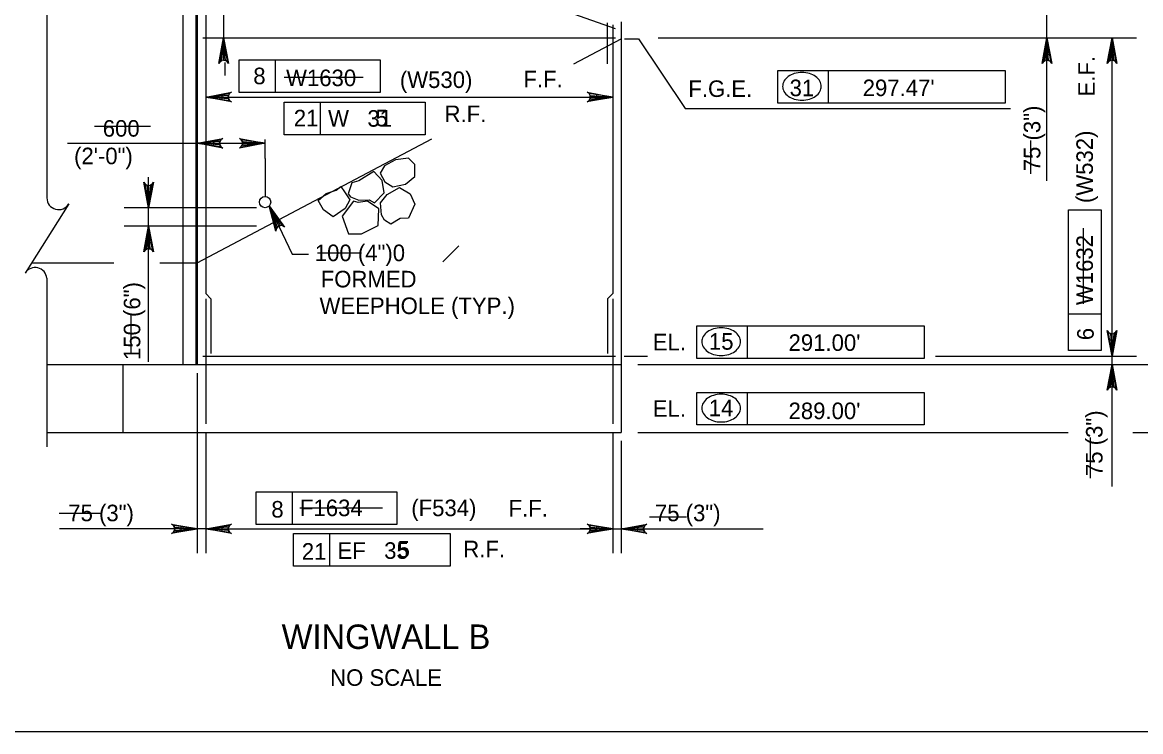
# Model space of a CAD drawing. Extents: x 179 to 454, y -271 to 54.
# Drawn here: x 258.31 to 266.42, y -65.25 to -60.11 of the extents above; entities that cross this region are included whole.
import ezdxf

# ---------------------------------------------------------------- set-up
doc = ezdxf.new("R2010")
doc.units = 0
for name, color, linetype in [('Level 1', 7, 'Continuous'), ('Level 10', 7, 'Continuous'), ('Level 3', 7, 'Continuous'), ('Level 4', 7, 'Continuous'), ('Level 41', 7, 'Continuous'), ('Level 5', 7, 'Continuous'), ('Level 6', 7, 'Continuous')]:
    doc.layers.add(name, color=color, linetype=linetype)

# ---------------------------------------------------------------- blocks, each defined once
blk = doc.blocks.new('ROCK')
at = {"layer": 'Level 4'}
for points in [[(1.578, 0.725), (1.471, 0.551), (1.586, 0.338), (1.78, 0.206), (2.086, 0.269), (2.323, 0.452), (2.328, 0.749), (2.171, 0.911), (1.856, 0.872)], [(0.734, -0.018), (0.934, -0.106), (1.192, -0.099), (1.321, -0.177), (1.562, 0.063), (1.519, 0.367), (1.313, 0.589), (0.948, 0.369), (0.769, 0.319), (0.674, 0.055)], [(0.498, 0.24), (0.588, 0.107), (0.715, -0.096), (0.595, -0.305), (0.299, -0.506), (0.067, -0.329), (-0.063, -0.098), (0.135, 0.068), (0.386, 0.147)], [(1.488, -0.478), (1.468, -0.178), (1.636, 0.025), (1.939, 0.193), (2.2, 0.032), (2.312, -0.229), (2.154, -0.57), (1.947, -0.574), (1.718, -0.703), (1.56, -0.603)], [(0.806, -0.129), (0.519, -0.492), (0.672, -0.928), (0.991, -0.931), (1.399, -0.738), (1.422, -0.324), (1.149, -0.136), (0.916, -0.16)]]:
    blk.add_lwpolyline(points, close=True, dxfattribs=at)

msp = doc.modelspace()

# ---------------------------------------------------------------- linework, layer by layer
at = {"layer": 'Level 1'}
msp.add_lwpolyline([(245.497, -65.25), (276.997, -65.25), (276.997, -44.75), (245.497, -44.75)], close=True, dxfattribs=at)
at = {"layer": 'Level 10'}
for p, q in [((259.4772, -59.057), (259.4772, -62.588)), ((259.5707, -59.057), (259.5707, -62.588)), ((259.581, -59.057), (259.581, -62.588)), ((262.6567, -60.1028), (262.6567, -63.0801)), ((262.3127, -60.4074), (262.6567, -60.2257)), ((259.581, -61.8498), (261.2824, -60.9514)), ((258.3802, -61.8498), (258.9768, -61.8498)), ((259.3107, -61.8498), (259.581, -61.8498)), ((258.4902, -62.588), (262.6567, -62.588)), ((259.0421, -62.588), (259.0421, -63.0801)), ((258.4902, -63.0801), (262.6567, -63.0801))]:
    msp.add_line(p, q, dxfattribs=at)
at = {"layer": 'Level 3'}
for p, q in [((258.4902, -59.8004), (258.4902, -61.3792)), ((262.6804, -60.2257), (262.782, -60.2257)), ((258.6492, -61.4219), (258.3331, -61.9246)), ((258.4902, -61.962), (258.4902, -63.1851))]:
    msp.add_line(p, q, dxfattribs=at)
for centre, start, end in [((258.5754, -61.3793), 180, 330), ((258.4053, -61.9699), 5.32859, 147.86724)]:
    msp.add_arc(centre, 0.0852, start, end, dxfattribs=at)
at = {"layer": 'Level 4'}
for p, q in [((259.7725, -59.8483), (259.7725, -60.2174)), ((265.7452, -61.2544), (265.7452, -59.8952)), ((262.782, -60.2257), (263.1207, -60.7298)), ((262.926, -60.2174), (266.3947, -60.2174)), ((266.2176, -63.4717), (266.2176, -60.3356)), ((259.7808, -60.397), (259.7808, -60.4927)), ((259.8863, -60.3776), (260.9078, -60.3776)), ((259.8863, -60.6138), (259.8863, -60.3776)), ((260.15, -60.6138), (260.15, -60.3776)), ((260.9078, -60.3776), (260.9078, -60.6138)), ((263.7928, -60.6926), (263.7928, -60.4564)), ((263.7928, -60.4564), (265.4412, -60.4564)), ((264.1597, -60.6926), (264.1597, -60.4564)), ((265.4412, -60.4564), (265.4412, -60.6926)), ((259.6425, -60.6482), (262.5952, -60.6482)), ((260.9078, -60.6138), (259.8863, -60.6138)), ((260.2126, -60.6858), (261.2341, -60.6858)), ((260.2126, -60.9221), (260.2126, -60.6858)), ((260.4762, -60.9221), (260.4762, -60.6858)), ((261.2341, -60.6858), (261.2341, -60.9221)), ((263.1207, -60.7298), (265.4816, -60.7298)), ((265.4412, -60.6926), (263.7928, -60.6926)), ((261.2341, -60.9221), (260.2126, -60.9221)), ((258.6397, -60.9824), (260.0731, -60.9824)), ((260.0731, -61.0942), (260.0731, -60.9564)), ((259.2281, -62.5682), (259.2281, -61.2277)), ((260.0116, -61.4508), (259.0509, -61.4508)), ((260.1039, -61.4369), (260.2695, -61.7884)), ((265.9019, -62.4869), (265.9019, -61.4654)), ((265.9019, -61.4654), (266.1382, -61.4654)), ((266.1382, -61.4654), (266.1382, -62.4869)), ((260.0116, -61.585), (259.0509, -61.585)), ((261.364, -61.8424), (261.479, -61.7273)), ((260.2695, -61.7884), (260.3876, -61.7884)), ((266.1382, -62.2232), (265.9019, -62.2232)), ((263.2065, -62.3077), (264.8549, -62.3077)), ((263.2065, -62.544), (263.2065, -62.3077)), ((263.5733, -62.544), (263.5733, -62.3077)), ((264.8549, -62.3077), (264.8549, -62.544)), ((262.6773, -62.5264), (262.8478, -62.5264)), ((264.8549, -62.544), (263.2065, -62.544)), ((264.9379, -62.5264), (266.3947, -62.5264)), ((266.1382, -62.4869), (265.9019, -62.4869)), ((262.7763, -62.588), (267.6282, -62.588)), ((259.581, -62.6495), (259.581, -63.9562)), ((263.2065, -62.7899), (264.8549, -62.7899)), ((263.2065, -63.0262), (263.2065, -62.7899)), ((263.5733, -63.0262), (263.5733, -62.7899)), ((264.8549, -62.7899), (264.8549, -63.0262)), ((264.8549, -63.0262), (263.2065, -63.0262)), ((259.6425, -63.0801), (259.6425, -63.9562)), ((262.5952, -63.0801), (262.5952, -63.9562)), ((262.7763, -63.0801), (265.899, -63.0801)), ((266.3683, -63.0801), (267.6282, -63.0801)), ((262.6567, -63.1416), (262.6567, -63.9562)), ((260.0078, -63.5104), (261.0293, -63.5104)), ((260.0078, -63.7467), (260.0078, -63.5104)), ((260.2715, -63.7467), (260.2715, -63.5104)), ((261.0293, -63.5104), (261.0293, -63.7467)), ((261.0293, -63.7467), (260.0078, -63.7467)), ((259.3447, -63.7791), (258.5817, -63.7791)), ((259.4629, -63.7791), (259.3447, -63.7791)), ((259.6425, -63.7791), (259.581, -63.7791)), ((259.7606, -63.7791), (262.4772, -63.7791)), ((259.7606, -63.7791), (259.8787, -63.7791)), ((260.2801, -63.8129), (261.4168, -63.8129)), ((260.2801, -64.0492), (260.2801, -63.8129)), ((260.5437, -64.0492), (260.5437, -63.8129)), ((261.4168, -63.8129), (261.4168, -64.0492)), ((262.4772, -63.7791), (262.359, -63.7791)), ((262.5952, -63.7791), (262.6567, -63.7791)), ((262.7749, -63.7791), (262.893, -63.7791)), ((262.893, -63.7791), (263.6871, -63.7791)), ((261.4168, -64.0492), (260.2801, -64.0492))]:
    msp.add_line(p, q, dxfattribs=at)
for points in [[(259.7725, -60.2174), (259.8074, -60.4038), (259.7975, -60.3895), (259.785, -60.3821), (259.7725, -60.3799), (259.76, -60.3821), (259.7475, -60.3895), (259.7376, -60.4038), (259.7725, -60.2174), (259.7475, -60.3895), (259.76, -60.3821), (259.7725, -60.2174), (259.7725, -60.3799), (259.785, -60.3821), (259.7725, -60.2174), (259.7975, -60.3895)], [(265.7452, -60.2174), (265.7801, -60.4038), (265.7702, -60.3895), (265.7577, -60.3821), (265.7452, -60.3799), (265.7327, -60.3821), (265.7202, -60.3895), (265.7102, -60.4038), (265.7452, -60.2174), (265.7202, -60.3895), (265.7327, -60.3821), (265.7452, -60.2174), (265.7452, -60.3799), (265.7577, -60.3821), (265.7452, -60.2174), (265.7702, -60.3895)], [(266.2176, -60.2174), (266.2525, -60.4038), (266.2426, -60.3895), (266.2301, -60.3821), (266.2176, -60.3799), (266.2051, -60.3821), (266.1926, -60.3895), (266.1827, -60.4038), (266.2176, -60.2174), (266.1926, -60.3895), (266.2051, -60.3821), (266.2176, -60.2174), (266.2176, -60.3799), (266.2301, -60.3821), (266.2176, -60.2174), (266.2426, -60.3895)], [(259.6425, -60.6482), (259.8289, -60.6133), (259.8146, -60.6232), (259.8072, -60.6357), (259.805, -60.6482), (259.8072, -60.6607), (259.8146, -60.6732), (259.8289, -60.6831), (259.6425, -60.6482), (259.8146, -60.6732), (259.8072, -60.6607), (259.6425, -60.6482), (259.805, -60.6482), (259.8072, -60.6357), (259.6425, -60.6482), (259.8146, -60.6232)], [(262.5952, -60.6482), (262.4088, -60.6831), (262.4232, -60.6732), (262.4306, -60.6607), (262.4327, -60.6482), (262.4306, -60.6357), (262.4232, -60.6232), (262.4088, -60.6133), (262.5952, -60.6482), (262.4232, -60.6232), (262.4306, -60.6357), (262.5952, -60.6482), (262.4327, -60.6482), (262.4306, -60.6607), (262.5952, -60.6482), (262.4232, -60.6732)], [(259.581, -60.9824), (259.7674, -60.9475), (259.7531, -60.9574), (259.7457, -60.9699), (259.7435, -60.9824), (259.7457, -60.9949), (259.7531, -61.0074), (259.7674, -61.0173), (259.581, -60.9824), (259.7531, -61.0074), (259.7457, -60.9949), (259.581, -60.9824), (259.7435, -60.9824), (259.7457, -60.9699), (259.581, -60.9824), (259.7531, -60.9574)], [(260.0731, -60.9824), (259.8867, -61.0173), (259.901, -61.0074), (259.9084, -60.9949), (259.9106, -60.9824), (259.9084, -60.9699), (259.901, -60.9574), (259.8867, -60.9475), (260.0731, -60.9824), (259.901, -60.9574), (259.9084, -60.9699), (260.0731, -60.9824), (259.9106, -60.9824), (259.9084, -60.9949), (260.0731, -60.9824), (259.901, -61.0074)], [(259.2281, -61.4508), (259.1932, -61.2644), (259.2031, -61.2787), (259.2156, -61.2862), (259.2281, -61.2883), (259.2406, -61.2862), (259.2531, -61.2787), (259.263, -61.2644), (259.2281, -61.4508), (259.2531, -61.2787), (259.2406, -61.2862), (259.2281, -61.4508), (259.2281, -61.2883), (259.2156, -61.2862), (259.2281, -61.4508), (259.2031, -61.2787)], [(260.1039, -61.4369), (260.215, -61.5907), (260.1998, -61.5819), (260.1854, -61.5805), (260.1732, -61.5839), (260.1628, -61.5912), (260.1546, -61.6032), (260.1517, -61.6204), (260.1039, -61.4369), (260.1546, -61.6032), (260.1628, -61.5912), (260.1039, -61.4369), (260.1732, -61.5839), (260.1854, -61.5805), (260.1039, -61.4369), (260.1998, -61.5819)], [(259.2281, -61.585), (259.263, -61.7714), (259.2531, -61.7571), (259.2406, -61.7497), (259.2281, -61.7475), (259.2156, -61.7497), (259.2031, -61.7571), (259.1932, -61.7714), (259.2281, -61.585), (259.2031, -61.7571), (259.2156, -61.7497), (259.2281, -61.585), (259.2281, -61.7475), (259.2406, -61.7497), (259.2281, -61.585), (259.2531, -61.7571)], [(266.2176, -62.5264), (266.1827, -62.34), (266.1926, -62.3543), (266.2051, -62.3618), (266.2176, -62.3639), (266.2301, -62.3618), (266.2426, -62.3543), (266.2525, -62.34), (266.2176, -62.5264), (266.2426, -62.3543), (266.2301, -62.3618), (266.2176, -62.5264), (266.2176, -62.3639), (266.2051, -62.3618), (266.2176, -62.5264), (266.1926, -62.3543)], [(266.2176, -62.588), (266.2525, -62.7744), (266.2426, -62.7601), (266.2301, -62.7527), (266.2176, -62.7505), (266.2051, -62.7527), (266.1926, -62.7601), (266.1827, -62.7744), (266.2176, -62.588), (266.1926, -62.7601), (266.2051, -62.7527), (266.2176, -62.588), (266.2176, -62.7505), (266.2301, -62.7527), (266.2176, -62.588), (266.2426, -62.7601)], [(259.581, -63.7791), (259.3946, -63.814), (259.4089, -63.8041), (259.4163, -63.7916), (259.4185, -63.7791), (259.4163, -63.7666), (259.4089, -63.7541), (259.3946, -63.7442), (259.581, -63.7791), (259.4089, -63.7541), (259.4163, -63.7666), (259.581, -63.7791), (259.4185, -63.7791), (259.4163, -63.7916), (259.581, -63.7791), (259.4089, -63.8041)], [(259.6425, -63.7791), (259.8289, -63.7442), (259.8146, -63.7541), (259.8072, -63.7666), (259.805, -63.7791), (259.8072, -63.7916), (259.8146, -63.8041), (259.8289, -63.814), (259.6425, -63.7791), (259.8146, -63.8041), (259.8072, -63.7916), (259.6425, -63.7791), (259.805, -63.7791), (259.8072, -63.7666), (259.6425, -63.7791), (259.8146, -63.7541)], [(262.5952, -63.7791), (262.4088, -63.814), (262.4232, -63.8041), (262.4306, -63.7916), (262.4327, -63.7791), (262.4306, -63.7666), (262.4232, -63.7541), (262.4088, -63.7442), (262.5952, -63.7791), (262.4232, -63.7541), (262.4306, -63.7666), (262.5952, -63.7791), (262.4327, -63.7791), (262.4306, -63.7916), (262.5952, -63.7791), (262.4232, -63.8041)], [(262.6567, -63.7791), (262.8432, -63.7442), (262.8288, -63.7541), (262.8214, -63.7666), (262.8193, -63.7791), (262.8214, -63.7916), (262.8288, -63.8041), (262.8432, -63.814), (262.6567, -63.7791), (262.8288, -63.8041), (262.8214, -63.7916), (262.6567, -63.7791), (262.8193, -63.7791), (262.8214, -63.7666), (262.6567, -63.7791), (262.8288, -63.7541)]]:
    msp.add_lwpolyline(points, dxfattribs=at)
for points in [[(259.7528, -60.3356), (259.7922, -60.3356), (259.7725, -60.2174)], [(265.7255, -60.3356), (265.7649, -60.3356), (265.7452, -60.2174)], [(266.1979, -60.3356), (266.2373, -60.3356), (266.2176, -60.2174)], [(259.7606, -60.6285), (259.7606, -60.6678), (259.6425, -60.6482)], [(262.4772, -60.6285), (262.4772, -60.6678), (262.5952, -60.6482)], [(259.6991, -60.9627), (259.6991, -61.0022), (259.581, -60.9824)], [(259.2084, -61.3327), (259.2478, -61.3327), (259.2281, -61.4508)], [(260.1364, -61.5522), (260.172, -61.5354), (260.1039, -61.4369)], [(259.2084, -61.7031), (259.2478, -61.7031), (259.2281, -61.585)], [(266.1979, -62.4083), (266.2373, -62.4083), (266.2176, -62.5264)], [(266.1979, -62.7061), (266.2373, -62.7061), (266.2176, -62.588)], [(259.4629, -63.7594), (259.4629, -63.7987), (259.581, -63.7791)], [(259.7606, -63.7594), (259.7606, -63.7987), (259.6425, -63.7791)], [(262.4772, -63.7594), (262.4772, -63.7987), (262.5952, -63.7791)], [(262.7749, -63.7594), (262.7749, -63.7987), (262.6567, -63.7791)]]:
    msp.add_lwpolyline(points, close=True, dxfattribs=at)
msp.add_circle((260.0731, -61.4098), 0.041, dxfattribs=at)
for centre, radius, start, end in [((263.9331, -60.5888), 0.1103, 125.63164, 149.97668), ((263.9541, -60.6182), 0.1465, 106.53583, 125.63164), ((263.9679, -60.6646), 0.1949, 90, 106.53583), ((263.9679, -60.6646), 0.1949, 73.46417, 90), ((263.9817, -60.6182), 0.1465, 54.36836, 73.46417), ((264.0028, -60.5888), 0.1103, 30.02332, 54.36836), ((263.9008, -60.5702), 0.0731, 149.97668, 180), ((263.9008, -60.5702), 0.0731, 180, 210.02332), ((264.035, -60.5702), 0.0731, 0, 30.02332), ((264.035, -60.5702), 0.0731, 329.97668, 0), ((263.9331, -60.5516), 0.1103, 210.02332, 234.36836), ((263.9541, -60.5222), 0.1465, 234.36836, 253.46417), ((263.9679, -60.4758), 0.1949, 253.46417, 270), ((263.9679, -60.4758), 0.1949, 270, 286.53583), ((263.9817, -60.5222), 0.1465, 286.53583, 305.63164), ((264.0028, -60.5516), 0.1103, 305.63164, 329.97668), ((263.3468, -62.4402), 0.1103, 125.63164, 149.97668), ((263.3678, -62.4696), 0.1465, 106.53583, 125.63164), ((263.3816, -62.516), 0.1949, 90, 106.53583), ((263.3816, -62.516), 0.1949, 73.46417, 90), ((263.3954, -62.4696), 0.1465, 54.36836, 73.46417), ((263.4164, -62.4402), 0.1103, 30.02332, 54.36836), ((263.3145, -62.4216), 0.0731, 149.97668, 180), ((263.3145, -62.4216), 0.0731, 180, 210.02332), ((263.3468, -62.403), 0.1103, 210.02332, 234.36836), ((263.4164, -62.403), 0.1103, 305.63164, 329.97668), ((263.4487, -62.4216), 0.0731, 0, 30.02332), ((263.4487, -62.4216), 0.0731, 329.97668, 0), ((263.3678, -62.3736), 0.1465, 234.36836, 253.46417), ((263.3816, -62.3272), 0.1949, 253.46417, 270), ((263.3816, -62.3272), 0.1949, 270, 286.53583), ((263.3954, -62.3736), 0.1465, 286.53583, 305.63164), ((263.3145, -62.9037), 0.0731, 149.97668, 180), ((263.3468, -62.9223), 0.1103, 125.63164, 149.97668), ((263.3678, -62.9517), 0.1465, 106.53583, 125.63164), ((263.3816, -62.9981), 0.1949, 90, 106.53583), ((263.3816, -62.9981), 0.1949, 73.46417, 90), ((263.3954, -62.9517), 0.1465, 54.36836, 73.46417), ((263.4164, -62.9223), 0.1103, 30.02332, 54.36836), ((263.4487, -62.9037), 0.0731, 0, 30.02332), ((263.3145, -62.9037), 0.0731, 180, 210.02332), ((263.3468, -62.8851), 0.1103, 210.02332, 234.36836), ((263.4164, -62.8851), 0.1103, 305.63164, 329.97668), ((263.4487, -62.9037), 0.0731, 329.97668, 0), ((263.3678, -62.8557), 0.1465, 234.36836, 253.46417), ((263.3816, -62.8093), 0.1949, 253.46417, 270), ((263.3816, -62.8093), 0.1949, 270, 286.53583), ((263.3954, -62.8557), 0.1465, 286.53583, 305.63164)]:
    msp.add_arc(centre, radius, start, end, dxfattribs=at)
at = {"layer": 'Level 41'}
for p, q in [((260.2119, -60.5028), (260.7855, -60.5028)), ((258.8354, -60.8599), (259.2432, -60.8599)), ((265.6289, -61.2043), (265.6289, -60.9619)), ((266.0113, -62.1481), (266.0113, -61.5997)), ((260.4541, -61.7782), (260.7727, -61.7782)), ((259.103, -62.5052), (259.103, -62.2246)), ((266.0623, -63.4108), (266.0623, -63.1175)), ((258.5805, -63.6659), (258.8864, -63.6659)), ((260.3266, -63.6277), (260.9257, -63.6277)), ((262.8631, -63.6914), (263.1307, -63.6914))]:
    msp.add_line(p, q, dxfattribs=at)
at = {"layer": 'Level 5'}
msp.add_line((262.5552, -60.1096), (262.5555, -60.4076), dxfattribs=at)
at = {"layer": 'Level 6'}
for p, q in [((262.6157, -60.1535), (259.6356, -59.098)), ((259.6425, -59.098), (259.6425, -62.0732)), ((262.5952, -60.1245), (262.5952, -62.0732)), ((259.622, -60.2174), (262.6157, -60.2174)), ((260.0731, -61.0942), (260.0731, -61.3687)), ((259.6425, -62.0732), (259.6799, -62.1104)), ((259.6425, -62.1104), (259.6425, -63.0186)), ((259.6799, -62.1104), (259.6799, -62.5081)), ((262.5952, -62.0732), (262.5578, -62.1104)), ((262.5578, -62.1104), (262.5578, -62.5081)), ((262.5952, -62.1104), (262.5952, -63.0186)), ((259.622, -62.5264), (262.6157, -62.5264))]:
    msp.add_line(p, q, dxfattribs=at)

# ---------------------------------------------------------------- block references
at = {"layer": 'Level 4', "xscale": 0.29527500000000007, "yscale": 0.29527500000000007, "rotation": 0.8865726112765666}
msp.add_blockref('ROCK', (260.4763, -61.3688), dxfattribs=at)

# ---------------------------------------------------------------- texts
at = {"layer": 'Level 3'}
for s, p in [('100 (4")0', (260.4341, -61.8378)), ('FORMED', (260.4769, -62.0281))]:
    msp.add_text(s, height=0.12, dxfattribs=at).set_placement(p)
at = {"layer": 'Level 4'}
for s, p in [('E.F.', (266.0926, -60.6439)), ('75 (3")', (265.6974, -61.1859)), ('(W532)', (266.0787, -61.4168)), ('W1632', (266.0787, -62.1566)), ('150 (6")', (259.1681, -62.5551)), ('75 (3")', (266.1485, -63.3966))]:
    msp.add_text(s, height=0.12, rotation=90, dxfattribs=at).set_placement(p)
for s, height, p in [('W1630', 0.12, (260.2257, -60.5687)), ('(W530)', 0.12, (261.0512, -60.5821)), ('F.F.', 0.12, (261.947, -60.5775)), ('F.G.E.', 0.12, (263.1438, -60.647)), ('31', 0.12, (263.8784, -60.6414)), ('W   31', 0.12, (260.5304, -60.8627)), ('R.F.', 0.12, (261.3751, -60.8294)), ('600', 0.12, (258.8958, -60.935)), ('(2\'-0")', 0.12, (258.6875, -61.135)), ('WEEPHOLE (TYP.)', 0.12, (260.4683, -62.2216)), ('EL.', 0.12, (262.8857, -62.4847)), ('15', 0.12, (263.2931, -62.4801)), ('EL.', 0.12, (262.8857, -62.9667)), ('14', 0.12, (263.2919, -62.9622)), ('75 (3")', 0.12, (258.6456, -63.7241)), ('F1634', 0.12, (260.3262, -63.6873)), ('(F534)', 0.12, (261.1339, -63.6873)), ('F.F.', 0.12, (261.8398, -63.6899)), ('75 (3")', 0.12, (262.9013, -63.7241)), ('EF   35', 0.12, (260.5984, -63.9969)), ('R.F.', 0.12, (261.511, -63.9856)), ('WINGWALL B', 0.17717, (260.1935, -64.6502)), ('NO SCALE', 0.12, (260.5453, -64.918))]:
    msp.add_text(s, height=height, dxfattribs=at).set_placement(p)
at = {"layer": 'Level 41'}
for s, p in [('8', (259.9878, -60.5547)), ("297.47'", (264.4087, -60.641)), ('21', (260.2818, -60.8603)), ('5', (260.8748, -60.8603)), ("291.00'", (263.8708, -62.4888)), ("289.00'", (263.8708, -62.9836)), ('8', (260.1187, -63.6975)), ('21', (260.3399, -64.0031)), ('5', (261.0347, -63.9885))]:
    msp.add_text(s, height=0.12, dxfattribs=at).set_placement(p)
msp.add_text('6', height=0.12, rotation=90, dxfattribs=at).set_placement((266.0845, -62.4112))

doc.saveas('drawing.dxf')
